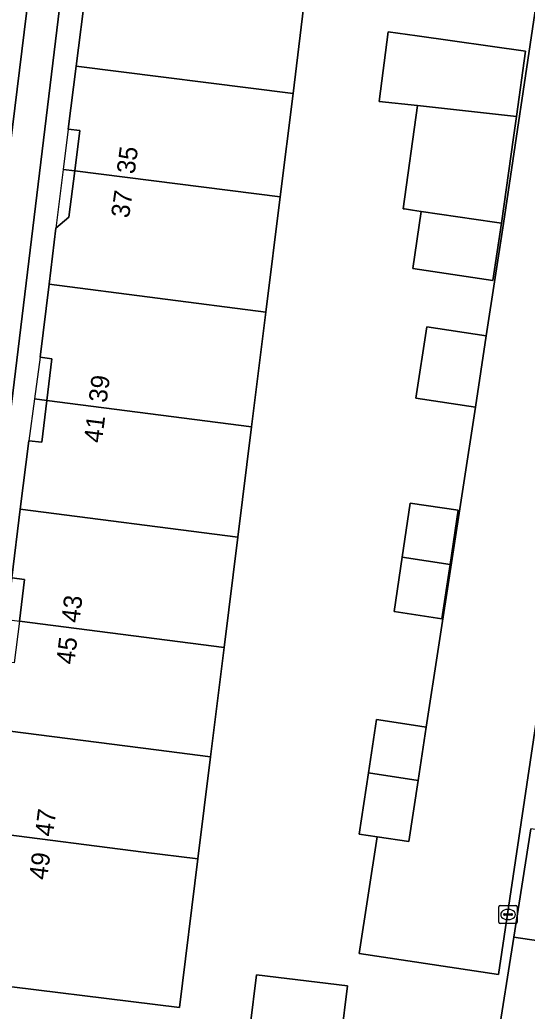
# Model space of a CAD drawing. Extents: x 161692 to 162379, y 380760 to 381678.
# Drawn here: x 162263 to 162290.8, y 381413.4 to 381467.7 of the extents above; entities that cross this region are included whole.
import ezdxf

# ---------------------------------------------------------------- set-up
doc = ezdxf.new("R2010")
doc.units = 0
for name, color, linetype in [('IMGEO_Erf', 7, 'Continuous'), ('IMGEO_Kolk', 7, 'Continuous'), ('IMGEO_Pand', 7, 'Continuous'), ('IMGEO_Pand_nummerreeks', 7, 'Continuous'), ('IMGEO_Pand_overbouw', 7, 'Continuous'), ('IMGEO_Rijbaan_lokaal_open', 7, 'Continuous'), ('IMGEO_Voetpad_open', 7, 'Continuous')]:
    doc.layers.add(name, color=color, linetype=linetype)

msp = doc.modelspace()

# ---------------------------------------------------------------- linework, layer by layer
at = {"layer": 'IMGEO_Erf'}
for points in [[(162299.982, 381487.324), (162289.258, 381415.372), (162281.614, 381416.526), (162282.611, 381422.921), (162281.62, 381423.069), (162282.123, 381426.423), (162282.561, 381429.346), (162284.589, 381429.042), (162285.281, 381428.938), (162287.989, 381446.477), (162284.725, 381446.968), (162285.315, 381450.889), (162288.578, 381450.399), (162289.519, 381456.548), (162291.364, 381468.966)], [(162266.353, 381478.026), (162258.728, 381415.14)], [(162278.817, 381470.516), (162277.99, 381463.675), (162277.278, 381458.007), (162276.495, 381451.693), (162275.715, 381445.399), (162274.966, 381439.349), (162274.216, 381433.3), (162273.474, 381427.313), (162272.773, 381421.705), (162271.775, 381413.565), (162259.887, 381415.029)], [(162262.99, 381434.745), (162263.27, 381437.035), (162262.575, 381437.121), (162263.044, 381440.885), (162263.512, 381444.641), (162264.219, 381444.559), (162264.494, 381446.844), (162264.769, 381449.129), (162264.124, 381449.215), (162264.618, 381453.222), (162264.988, 381456.285), (162265.696, 381456.895), (162266.026, 381459.435), (162266.313, 381461.641), (162265.675, 381461.715), (162266.109, 381465.174), (162266.634, 381469.365)], [(162289.163, 381411.533), (162290.091, 381417.415), (162291.029, 381423.359)]]:
    msp.add_lwpolyline(points, dxfattribs=at)
for points in [[(162290.069, 381461.261), (162289.409, 381456.571), (162288.945, 381453.427), (162284.554, 381454.075), (162285.018, 381457.213), (162284.531, 381457.285), (162284.091, 381457.35), (162284.023, 381457.36), (162284.819, 381463.014), (162282.719, 381463.243), (162283.211, 381467.067), (162284.803, 381466.843), (162290.738, 381466.006), (162290.233, 381462.422)], [(162287.038, 381440.833), (162286.595, 381437.856), (162286.152, 381434.879), (162283.531, 381435.268), (162283.974, 381438.246), (162284.416, 381441.223)], [(162280.976, 381414.741), (162280.631, 381411.929), (162275.65, 381412.54), (162275.995, 381415.352)]]:
    msp.add_lwpolyline(points, close=True, dxfattribs=at)
at = {"layer": 'IMGEO_Kolk'}
for p, q in [((162289.274, 381418.233), (162289.274, 381419.085)), ((162289.349, 381419.159), (162290.201, 381419.159)), ((162290.275, 381419.085), (162290.275, 381418.233)), ((162289.533, 381418.653), (162289.533, 381418.665)), ((162289.971, 381418.616), (162289.573, 381418.616)), ((162289.576, 381418.702), (162289.974, 381418.702)), ((162289.762, 381418.939), (162289.787, 381418.939)), ((162290.017, 381418.665), (162290.017, 381418.653)), ((162290.201, 381418.159), (162289.349, 381418.159)), ((162289.785, 381418.379), (162289.76, 381418.379))]:
    msp.add_line(p, q, dxfattribs=at)
for points in [[(162289.274, 381418.233), (162289.274, 381419.085)], [(162289.349, 381419.159), (162290.201, 381419.159)], [(162290.275, 381419.085), (162290.275, 381418.233)], [(162290.201, 381418.159), (162289.349, 381418.159)]]:
    msp.add_lwpolyline(points, dxfattribs=at)
for centre, radius, start, end in [((162289.351, 381419.083), 0.0765, 91.552, 178.448), ((162289.351, 381419.083), 0.0765, 91.552, 178.448), ((162290.199, 381419.083), 0.0765, 1.552, 88.448), ((162290.199, 381419.083), 0.0765, 1.552, 88.448), ((162289.573, 381418.662), 0.0403, 85.8775, 175.7526), ((162289.57, 381418.652), 0.0366, 178.938, 274.7102), ((162289.974, 381418.659), 0.043, 264.8664, 352.4533), ((162289.978, 381418.664), 0.0386, 1.7309, 96.639), ((162289.351, 381418.235), 0.0765, 181.552, 268.448), ((162289.351, 381418.235), 0.0765, 181.552, 268.448), ((162290.199, 381418.235), 0.0765, 271.552, 358.448), ((162290.199, 381418.235), 0.0765, 271.552, 358.448)]:
    msp.add_arc(centre, radius, start, end, dxfattribs=at)
for centre, major_axis, ratio, start_param, end_param in [((162289.761, 381418.659), (-0.387, 0.002), 0.722429, 4.712389, 7.853982), ((162289.786, 381418.659), (-0.39, 0.002), 0.717154, 1.570796, 4.712389)]:
    msp.add_ellipse(centre, major_axis=major_axis, ratio=ratio, start_param=start_param, end_param=end_param, dxfattribs=at)
at = {"layer": 'IMGEO_Pand'}
for points in [[(162267.575, 381471.766), (162267.26, 381469.287), (162266.634, 381469.365), (162266.109, 381465.174), (162277.99, 381463.675), (162278.817, 381470.516), (162275.846, 381470.881), (162275.824, 381470.704)], [(162284.819, 381463.014), (162290.233, 381462.422), (162290.738, 381466.006), (162284.803, 381466.843), (162283.211, 381467.067), (162282.719, 381463.243)], [(162277.99, 381463.675), (162266.109, 381465.174), (162265.675, 381461.715), (162266.313, 381461.641), (162266.026, 381459.435), (162277.278, 381458.007)], [(162290.069, 381461.261), (162290.233, 381462.422), (162284.819, 381463.014), (162284.023, 381457.36), (162284.091, 381457.35), (162284.531, 381457.285), (162285.018, 381457.213), (162289.028, 381456.621), (162289.409, 381456.571)], [(162264.618, 381453.222), (162276.495, 381451.693), (162277.278, 381458.007), (162266.026, 381459.435), (162265.696, 381456.895), (162264.988, 381456.285)], [(162289.409, 381456.571), (162289.028, 381456.621), (162285.018, 381457.213), (162284.554, 381454.075), (162288.945, 381453.427)], [(162264.618, 381453.222), (162264.124, 381449.215), (162264.769, 381449.129), (162264.494, 381446.844), (162275.715, 381445.399), (162276.495, 381451.693)], [(162287.989, 381446.477), (162288.578, 381450.399), (162285.315, 381450.889), (162284.725, 381446.968)], [(162264.494, 381446.844), (162264.219, 381444.559), (162263.512, 381444.641), (162263.044, 381440.885), (162274.966, 381439.349), (162275.715, 381445.399)], [(162263.044, 381440.885), (162262.575, 381437.121), (162263.27, 381437.035), (162262.99, 381434.745), (162274.216, 381433.3), (162274.966, 381439.349)], [(162283.974, 381438.246), (162286.595, 381437.856), (162287.038, 381440.833), (162284.416, 381441.223)], [(162283.974, 381438.246), (162283.531, 381435.268), (162286.152, 381434.879), (162286.595, 381437.856)], [(162270.497, 381427.682), (162273.474, 381427.313), (162274.216, 381433.3), (162262.99, 381434.745), (162262.711, 381432.456), (162262.07, 381432.534), (162261.605, 381428.827)], [(162285.281, 381428.938), (162284.589, 381429.042), (162282.561, 381429.346), (162282.123, 381426.423), (162284.842, 381426.015)], [(162273.474, 381427.313), (162270.497, 381427.682), (162261.605, 381428.827), (162261.256, 381426.05), (162261.805, 381425.285), (162261.544, 381423.133), (162269.795, 381422.07), (162272.773, 381421.705)], [(162284.842, 381426.015), (162282.123, 381426.423), (162281.62, 381423.069), (162282.611, 381422.921), (162284.338, 381422.662)], [(162297.141, 381422.444), (162291.029, 381423.359), (162290.091, 381417.415), (162296.85, 381416.404), (162299.207, 381416.049)], [(162269.795, 381422.07), (162261.544, 381423.133), (162261.231, 381420.555), (162260.517, 381419.959), (162259.887, 381415.029), (162271.775, 381413.565), (162272.773, 381421.705)], [(162302.36, 381415.573), (162299.207, 381416.049), (162296.85, 381416.404), (162290.091, 381417.415), (162289.163, 381411.533), (162295.939, 381410.489), (162296.432, 381413.687), (162301.954, 381412.861)], [(162275.65, 381412.54), (162280.631, 381411.929), (162280.976, 381414.741), (162275.995, 381415.352)]]:
    msp.add_lwpolyline(points, close=True, dxfattribs=at)
at = {"layer": 'IMGEO_Pand_overbouw'}
for points in [[(162266.313, 381461.641), (162265.675, 381461.715), (162265.397, 381459.516), (162266.026, 381459.435)], [(162264.988, 381456.285), (162265.696, 381456.895), (162266.026, 381459.435), (162265.397, 381459.516)], [(162264.494, 381446.844), (162264.769, 381449.129), (162264.124, 381449.215), (162263.818, 381446.931)], [(162264.494, 381446.844), (162263.818, 381446.931), (162263.512, 381444.641), (162264.219, 381444.559)], [(162262.575, 381437.121), (162262.323, 381434.831), (162262.99, 381434.745), (162263.27, 381437.035)]]:
    msp.add_lwpolyline(points, close=True, dxfattribs=at)
at = {"layer": 'IMGEO_Rijbaan_lokaal_open'}
msp.add_lwpolyline([(162267.532, 381501.879), (162267.781, 381503.837), (162262.656, 381504.479), (162262.653, 381504.451), (162260.317, 381485.87), (162260.156, 381484.536), (162259.145, 381476.169), (162259.007, 381474.855), (162256.641, 381456.135), (162261.813, 381455.443)], close=True, dxfattribs=at)
at = {"layer": 'IMGEO_Voetpad_open'}
for points in [[(162255.7, 381384.988), (162255.002, 381385.924), (162257.403, 381401.904), (162257.543, 381402.913), (162258.346, 381408.354), (162259.151, 381413.813), (162259.887, 381415.029), (162258.728, 381415.14), (162266.353, 381478.026), (162267.671, 381477.853), (162268.055, 381480.918), (162266.726, 381481.101), (162271.335, 381518.964), (162275.96, 381554.905), (162278.144, 381558.606)], [(162267.917, 381504.887), (162267.781, 381503.837), (162267.532, 381501.879), (162261.813, 381455.443), (162258.921, 381432.414), (162258.477, 381428.947), (162255.661, 381406.999), (162255.387, 381403.805), (162256.607, 381403.682), (162255.843, 381397.741), (162254.667, 381397.876), (162253.57, 381388.915), (162253.142, 381385.415)], [(162291.364, 381468.966), (162289.519, 381456.548), (162288.578, 381450.399), (162287.989, 381446.477), (162285.281, 381428.938), (162284.842, 381426.015), (162284.338, 381422.662), (162282.611, 381422.921), (162281.614, 381416.526), (162289.258, 381415.372), (162299.982, 381487.324)]]:
    msp.add_lwpolyline(points, dxfattribs=at)

# ---------------------------------------------------------------- texts
at = {"layer": 'IMGEO_Pand_nummerreeks'}
for s, rotation, p in [('35', 82.3895, (162269.305, 381459.23)), ('37', 81.8728, (162268.996, 381456.814)), ('39', 82.6652, (162267.772, 381446.691)), ('41', 82.6652, (162267.507, 381444.483)), ('43', 82.9932, (162266.276, 381434.621)), ('45', 83.0121, (162265.995, 381432.338)), ('47', 82.6606, (162264.826, 381422.901)), ('49', 82.4879, (162264.504, 381420.521))]:
    msp.add_text(s, height=1, rotation=rotation, dxfattribs=at).set_placement(p)

doc.saveas('drawing.dxf')
